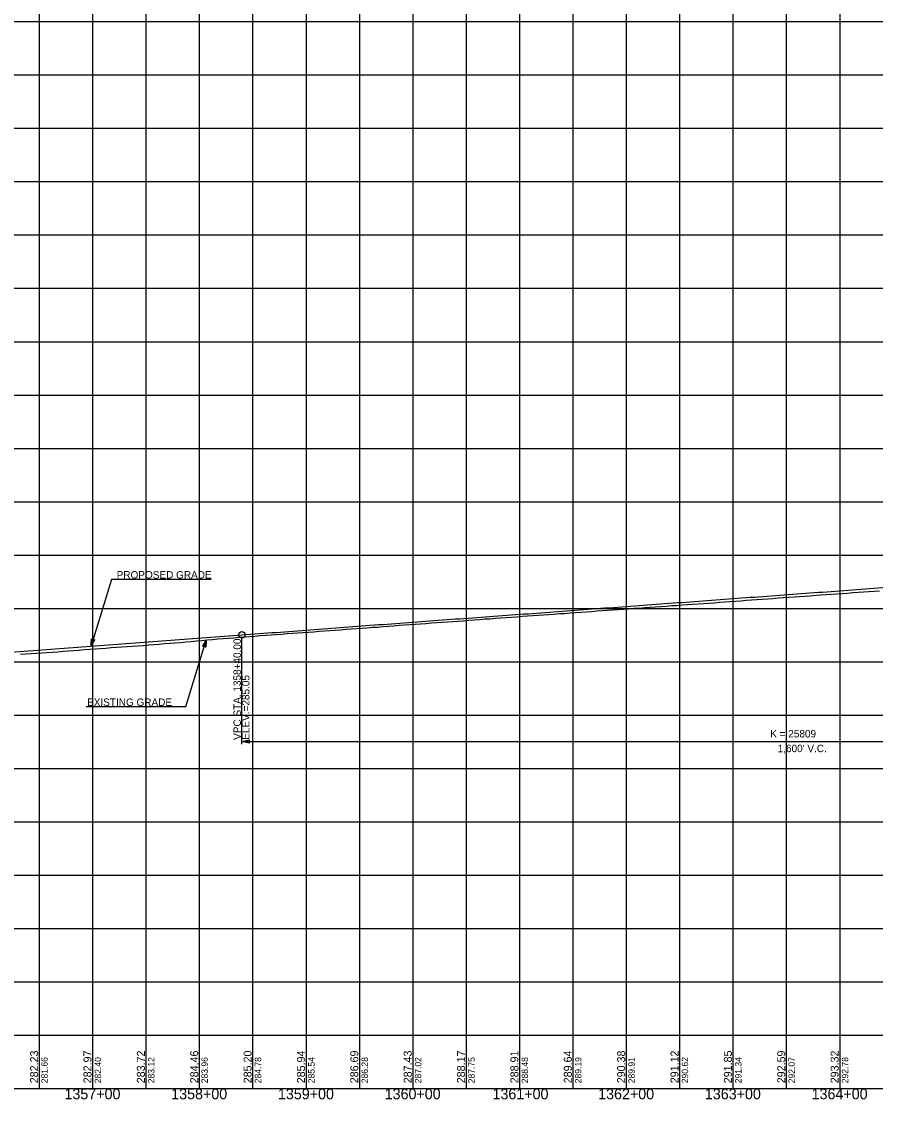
# Model space of a CAD drawing. Extents: x -90830 to 2015517, y -20856 to 836331.
# Drawn here: x 24557 to 25357, y -19397 to -18387 of the extents above; entities that cross this region are included whole.
import ezdxf

# ---------------------------------------------------------------- set-up
doc = ezdxf.new("R2010")
doc.units = 0
for name, color, linetype in [('Level 1', 7, 'Continuous'), ('RD_DDB_Profile_Elev', 7, 'Continuous'), ('RD_DDB_Profile_EX', 7, 'Continuous'), ('RD_DDB_Profile_PR', 7, 'Continuous'), ('RD_DDB_StaTX', 7, 'Continuous'), ('RD_DDB_StripGrade', 7, 'Continuous'), ('RD_DDB_VCLbl', 7, 'Continuous'), ('RD_GPK_Profile_Cell', 7, 'Continuous'), ('RD_PD_Final_TX', 7, 'Continuous'), ('RD_TX_Drainage', 7, 'Continuous')]:
    doc.layers.add(name, color=color, linetype=linetype)

msp = doc.modelspace()

# ---------------------------------------------------------------- linework, layer by layer
at = {"layer": 'Level 1'}
for p, q in [((24573.5, -17886.5), (24573.5, -18386.5)), ((24623.5, -17886.5), (24623.5, -18386.5)), ((24673.5, -17886.5), (24673.5, -18386.5)), ((24723.5, -17886.5), (24723.5, -18386.5)), ((24773.5, -17886.5), (24773.5, -18386.5)), ((24823.5, -17886.5), (24823.5, -18386.5)), ((24873.5, -17886.5), (24873.5, -18386.5)), ((24923.5, -17886.5), (24923.5, -18386.5)), ((24973.5, -17886.5), (24973.5, -18386.5)), ((25023.5, -17886.5), (25023.5, -18386.5)), ((25073.5, -17886.5), (25073.5, -18386.5)), ((25123.5, -17886.5), (25123.5, -18386.5)), ((25173.5, -17886.5), (25173.5, -18386.5)), ((25223.5, -17886.5), (25223.5, -18386.5)), ((25273.5, -17886.5), (25273.5, -18386.5)), ((25323.5, -17886.5), (25323.5, -18386.5)), ((23973.5, -18386.5), (25573.5, -18386.5)), ((23973.5, -18386.5), (25573.5, -18386.5)), ((24573.5, -18386.5), (24573.5, -18886.5)), ((24623.5, -18386.5), (24623.5, -18886.5)), ((24673.5, -18386.5), (24673.5, -18886.5)), ((24723.5, -18386.5), (24723.5, -18886.5)), ((24773.5, -18386.5), (24773.5, -18886.5)), ((24823.5, -18386.5), (24823.5, -18886.5)), ((24873.5, -18386.5), (24873.5, -18886.5)), ((24923.5, -18386.5), (24923.5, -18886.5)), ((24973.5, -18386.5), (24973.5, -18886.5)), ((25023.5, -18386.5), (25023.5, -18886.5)), ((25073.5, -18386.5), (25073.5, -18886.5)), ((25123.5, -18386.5), (25123.5, -18886.5)), ((25173.5, -18386.5), (25173.5, -18886.5)), ((25223.5, -18386.5), (25223.5, -18886.5)), ((25273.5, -18386.5), (25273.5, -18886.5)), ((25323.5, -18386.5), (25323.5, -18886.5)), ((23973.5, -18436.5), (25573.5, -18436.5)), ((23973.5, -18486.5), (25573.5, -18486.5)), ((23973.5, -18536.5), (25573.5, -18536.5)), ((23973.5, -18586.5), (25573.5, -18586.5)), ((23973.5, -18636.5), (25573.5, -18636.5)), ((23973.5, -18686.5), (25573.5, -18686.5)), ((23973.5, -18736.5), (25573.5, -18736.5)), ((23973.5, -18786.5), (25573.5, -18786.5)), ((23973.5, -18836.5), (25573.5, -18836.5)), ((23973.5, -18886.5), (25573.5, -18886.5)), ((23973.5, -18886.5), (25573.5, -18886.5)), ((24573.5, -18886.5), (24573.5, -19386.5)), ((24623.5, -18886.5), (24623.5, -19386.5)), ((24673.5, -18886.5), (24673.5, -19386.5)), ((24723.5, -18886.5), (24723.5, -19386.5)), ((24773.5, -18886.5), (24773.5, -19386.5)), ((24823.5, -18886.5), (24823.5, -19386.5)), ((24873.5, -18886.5), (24873.5, -19386.5)), ((24923.5, -18886.5), (24923.5, -19386.5)), ((24973.5, -18886.5), (24973.5, -19386.5)), ((25023.5, -18886.5), (25023.5, -19386.5)), ((25073.5, -18886.5), (25073.5, -19386.5)), ((25123.5, -18886.5), (25123.5, -19386.5)), ((25173.5, -18886.5), (25173.5, -19386.5)), ((25223.5, -18886.5), (25223.5, -19386.5)), ((25273.5, -18886.5), (25273.5, -19386.5)), ((25323.5, -18886.5), (25323.5, -19386.5)), ((23973.5, -18936.5), (25573.5, -18936.5)), ((23973.5, -18986.5), (25573.5, -18986.5)), ((23973.5, -19036.5), (25573.5, -19036.5)), ((23973.5, -19086.5), (25573.5, -19086.5)), ((23973.5, -19136.5), (25573.5, -19136.5)), ((23973.5, -19186.5), (25573.5, -19186.5)), ((23973.5, -19236.5), (25573.5, -19236.5)), ((23973.5, -19286.5), (25573.5, -19286.5)), ((23973.5, -19336.5), (25573.5, -19336.5)), ((23973.5, -19386.5), (25573.5, -19386.5))]:
    msp.add_line(p, q, dxfattribs=at)
at = {"layer": 'RD_DDB_Profile_EX'}
for points in [[(25045.9, -18942.5), (25050.9, -18942.1), (25055.9, -18941.8), (25060.9, -18941.4), (25065.9, -18941.1), (25070.9, -18940.7), (25075.9, -18940.4), (25080.9, -18940), (25085.9, -18939.6), (25090.9, -18939.3), (25095.9, -18938.9), (25100.9, -18938.5), (25105.9, -18938.2), (25110.9, -18937.8), (25115.9, -18937.5), (25120.9, -18937.1), (25125.9, -18936.8), (25130.9, -18936.4), (25135.9, -18936.1), (25140.9, -18935.7), (25145.9, -18935.4), (25150.9, -18935), (25155.9, -18934.7), (25160.9, -18934.3), (25165.9, -18933.9), (25170.9, -18933.6), (25175.9, -18933.2), (25180.9, -18932.9), (25185.9, -18932.5), (25190.9, -18932.2), (25195.9, -18931.8), (25200.9, -18931.5), (25205.9, -18931.1), (25210.9, -18930.7), (25215.9, -18930.4), (25220.9, -18930), (25225.9, -18929.6), (25230.9, -18929.3), (25235.9, -18928.9), (25240.9, -18928.5), (25245.9, -18928.2), (25250.9, -18927.8), (25255.9, -18927.4), (25260.9, -18927.1), (25265.9, -18926.7), (25270.9, -18926.4), (25275.9, -18926), (25280.9, -18925.6), (25285.9, -18925.3), (25290.9, -18924.9), (25295.9, -18924.6), (25300.9, -18924.2), (25305.9, -18923.9), (25310.9, -18923.5), (25315.9, -18923.2), (25320.9, -18922.8), (25325.9, -18922.4), (25330.9, -18922.1), (25335.9, -18921.7), (25340.9, -18921.4), (25345.9, -18921), (25350.9, -18920.7), (25355.9, -18920.3), (25360.9, -18919.9)], [(24555.9, -18979.5), (24560.9, -18979.1), (24565.9, -18978.7), (24570.9, -18978.4), (24575.9, -18978.1), (24580.9, -18977.7), (24585.9, -18977.4), (24590.9, -18977.1), (24595.9, -18976.7), (24600.9, -18976.3), (24605.9, -18975.9), (24610.9, -18975.5), (24615.9, -18975.1), (24620.9, -18974.7), (24625.9, -18974.3), (24630.9, -18973.9), (24635.9, -18973.6), (24640.9, -18973.2), (24645.9, -18972.9), (24650.9, -18972.5), (24655.9, -18972.2), (24660.9, -18971.8), (24665.9, -18971.5), (24670.9, -18971.1), (24675.9, -18970.7), (24680.9, -18970.3), (24685.9, -18969.9), (24690.9, -18969.5), (24695.9, -18969.1), (24700.9, -18968.7), (24705.9, -18968.3), (24710.9, -18967.9), (24715.9, -18967.4), (24720.9, -18966.9), (24725.9, -18966.4), (24730.9, -18966), (24735.9, -18965.5), (24740.9, -18965.1), (24745.9, -18964.7), (24750.9, -18964.3), (24755.9, -18963.9), (24760.9, -18963.5), (24765.9, -18963.2), (24770.9, -18962.8), (24775.9, -18962.4), (24780.9, -18962), (24785.9, -18961.6), (24790.9, -18961.2), (24795.9, -18960.8), (24800.9, -18960.5), (24805.9, -18960.1), (24810.9, -18959.7), (24815.9, -18959.3), (24820.9, -18959), (24825.9, -18958.6), (24830.9, -18958.3), (24835.9, -18957.9), (24840.9, -18957.5), (24845.9, -18957.1), (24850.9, -18956.8), (24855.9, -18956.4), (24860.9, -18956), (24865.9, -18955.7), (24870.9, -18955.3), (24875.9, -18954.9), (24880.9, -18954.6), (24885.9, -18954.2), (24890.9, -18953.9), (24895.9, -18953.5), (24900.9, -18953.1), (24905.9, -18952.7), (24910.9, -18952.3), (24915.9, -18952), (24920.9, -18951.6), (24925.9, -18951.2), (24930.9, -18950.9), (24935.9, -18950.5), (24940.9, -18950.1), (24945.9, -18949.8), (24950.9, -18949.4), (24955.9, -18949), (24960.9, -18948.7), (24965.9, -18948.3), (24970.9, -18948), (24975.9, -18947.6), (24980.9, -18947.2), (24985.9, -18946.8), (24990.9, -18946.4), (24995.9, -18946.1), (25000.9, -18945.7), (25005.9, -18945.3), (25010.9, -18945), (25015.9, -18944.6), (25020.9, -18944.3), (25025.9, -18943.9), (25030.9, -18943.5), (25035.9, -18943.2), (25040.9, -18942.8), (25045.9, -18942.5)]]:
    msp.add_lwpolyline(points, dxfattribs=at)
at = {"layer": 'RD_DDB_Profile_PR'}
msp.add_line((24486, -18981.9), (24763.5, -18961.2), dxfattribs=at)
msp.add_spline([(24763.5, -18961.2), (24795.5, -18958.9), (24827.5, -18956.5), (24859.5, -18954.1), (24891.5, -18951.7), (24923.5, -18949.4), (24955.5, -18947), (24987.5, -18944.6), (25019.5, -18942.3), (25051.5, -18939.9), (25083.5, -18937.5), (25115.5, -18935.2), (25147.5, -18932.8), (25179.5, -18930.5), (25211.5, -18928.1), (25243.5, -18925.8), (25275.5, -18923.4), (25307.5, -18921.1), (25339.5, -18918.7), (25371.5, -18916.4), (25403.5, -18914), (25435.5, -18911.7), (25467.5, -18909.4), (25499.5, -18907), (25531.5, -18904.7), (25563.5, -18902.4), (25595.5, -18900), (25627.5, -18897.7), (25659.5, -18895.4), (25691.5, -18893.1), (25723.5, -18890.8), (25755.5, -18888.4), (25787.5, -18886.1), (25819.5, -18883.8), (25851.5, -18881.5), (25883.5, -18879.2), (25915.5, -18876.9), (25947.5, -18874.6), (25979.5, -18872.3), (26011.5, -18870), (26043.5, -18867.7), (26075.5, -18865.4), (26107.5, -18863.1), (26139.5, -18860.8), (26171.5, -18858.5), (26203.5, -18856.2), (26235.5, -18853.9), (26267.5, -18851.6), (26299.5, -18849.3), (26331.5, -18847), (26363.5, -18844.8)], degree=3, dxfattribs=at)
at = {"layer": 'RD_DDB_VCLbl'}
for p, q in [((24763.5, -19063.7), (24763.5, -18964.2)), ((24763.5, -19061.2), (25423.5, -19061.2))]:
    msp.add_line(p, q, dxfattribs=at)
msp.add_circle((24763.5, -18961.2), 3, dxfattribs=at)
at = {"layer": 'RD_GPK_Profile_Cell'}
msp.add_line((4823.5, -19386.5), (75223.5, -19386.5), dxfattribs=at)
at = {"layer": 'RD_PD_Final_TX'}
for p, q in [((24622.1, -18971.7), (24622.4, -18965.1)), ((24624, -18965.5), (24622.1, -18971.7)), ((24622.1, -18971.7), (24625.5, -18966)), ((24622.4, -18965.1), (24625.5, -18966)), ((24730, -18966.1), (24726.6, -18971.8)), ((24728.1, -18972.3), (24730, -18966.1)), ((24730, -18966.1), (24729.7, -18972.8)), ((24729.7, -18972.8), (24726.6, -18971.8))]:
    msp.add_line(p, q, dxfattribs=at)
for points in [[(24734.5, -18909.4), (24641.1, -18909.4), (24622.1, -18971.7)], [(24617.6, -19028.5), (24711, -19028.5), (24730, -18966.1)], [(24623.9, -18965.6), (24622.2, -18971.4), (24623.9, -18965.5), (24622.2, -18971.1), (24623.8, -18965.5), (24622.2, -18970.9), (24623.7, -18965.5), (24622.2, -18970.6), (24623.7, -18965.5), (24622.2, -18970.3), (24623.6, -18965.5), (24622.2, -18969.9), (24623.5, -18965.5), (24622.3, -18969.6), (24623.4, -18965.4), (24622.3, -18969.3), (24623.4, -18965.5), (24622.3, -18969), (24623.3, -18965.4), (24622.3, -18968.7), (24623.2, -18965.4), (24622.3, -18968.4), (24623.2, -18965.3), (24622.4, -18967.9), (24623.1, -18965.3), (24622.3, -18967.6), (24623, -18965.3), (24622.4, -18967.2), (24622.9, -18965.3), (24622.4, -18966.8), (24622.8, -18965.2), (24622.4, -18966.5), (24622.8, -18965.2), (24622.4, -18966.2), (24622.7, -18965.2), (24622.5, -18965.9), (24622.6, -18965.2), (24622.5, -18965.5), (24622.5, -18965.2)], [(24622.3, -18971.3), (24624, -18965.6), (24622.4, -18971.1), (24624.1, -18965.6), (24622.5, -18971), (24624.1, -18965.6), (24622.6, -18970.8), (24624.2, -18965.7), (24622.7, -18970.6), (24624.3, -18965.7), (24622.8, -18970.4), (24624.3, -18965.7), (24623, -18970.2), (24624.4, -18965.7), (24623.1, -18969.9), (24624.5, -18965.7), (24623.2, -18969.7), (24624.5, -18965.7), (24623.4, -18969.4), (24624.6, -18965.8), (24623.5, -18969.2), (24624.6, -18965.8), (24623.7, -18968.9), (24624.7, -18965.8), (24623.9, -18968.6), (24624.8, -18965.8), (24624, -18968.4), (24624.8, -18965.8), (24624.2, -18968.1), (24624.9, -18965.9), (24624.4, -18967.8), (24624.9, -18965.9), (24624.5, -18967.5), (24625, -18966), (24624.7, -18967.3), (24625.1, -18966), (24624.9, -18967), (24625.2, -18965.9), (24625, -18966.8), (24625.3, -18966), (24625.1, -18966.6), (24625.4, -18966.1), (24625.4, -18966), (24625.3, -18966.1)], [(24729.8, -18966.5), (24728.1, -18972.2), (24729.7, -18966.7), (24728, -18972.2), (24729.6, -18966.9), (24728, -18972.2), (24729.5, -18967), (24727.9, -18972.2), (24729.4, -18967.2), (24727.8, -18972.2), (24729.3, -18967.4), (24727.8, -18972.1), (24729.1, -18967.6), (24727.7, -18972.1), (24729, -18967.9), (24727.6, -18972.1), (24728.9, -18968.1), (24727.6, -18972.1), (24728.7, -18968.4), (24727.5, -18972.1), (24728.6, -18968.6), (24727.5, -18972.1), (24728.4, -18968.9), (24727.4, -18972), (24728.2, -18969.2), (24727.3, -18972), (24728.1, -18969.5), (24727.3, -18972), (24727.9, -18969.8), (24727.2, -18972), (24727.7, -18970.1), (24727.2, -18971.9), (24727.6, -18970.3), (24727.1, -18971.9), (24727.4, -18970.5), (24727, -18971.9), (24727.2, -18970.9), (24726.9, -18971.9), (24727.1, -18971.1), (24726.8, -18971.8), (24727, -18971.2), (24726.8, -18971.8), (24726.7, -18971.8), (24726.8, -18971.8)], [(24728.2, -18972.2), (24730, -18966.5), (24728.2, -18972.3), (24729.9, -18966.7), (24728.3, -18972.3), (24729.9, -18966.9), (24728.4, -18972.3), (24729.9, -18967.2), (24728.4, -18972.3), (24729.9, -18967.5), (24728.5, -18972.4), (24729.9, -18967.9), (24728.6, -18972.4), (24729.8, -18968.2), (24728.7, -18972.4), (24729.8, -18968.5), (24728.7, -18972.4), (24729.8, -18968.8), (24728.8, -18972.4), (24729.8, -18969.1), (24728.9, -18972.4), (24729.8, -18969.4), (24729, -18972.5), (24729.7, -18969.9), (24729, -18972.5), (24729.8, -18970.2), (24729.1, -18972.5), (24729.7, -18970.6), (24729.2, -18972.5), (24729.7, -18971), (24729.3, -18972.6), (24729.7, -18971.3), (24729.3, -18972.6), (24729.7, -18971.6), (24729.4, -18972.7), (24729.6, -18972), (24729.5, -18972.6), (24729.6, -18972.4), (24729.6, -18972.6)]]:
    msp.add_lwpolyline(points, dxfattribs=at)
at = {"layer": 'RD_TX_Drainage'}
msp.add_lwpolyline([(24770.1, -19062.9), (24763.5, -19061.2), (24770.1, -19059.6)], close=True, dxfattribs=at)

# ---------------------------------------------------------------- texts
at = {"layer": 'RD_DDB_Profile_Elev'}
for s, p in [('282.23', (24572.5, -19381.5)), ('282.97', (24622.5, -19381.5)), ('283.72', (24672.5, -19381.5)), ('284.46', (24722.5, -19381.5)), ('285.20', (24772.5, -19381.5)), ('285.94', (24822.5, -19381.5)), ('286.69', (24872.5, -19381.5)), ('287.43', (24922.5, -19381.5)), ('288.17', (24972.5, -19381.5)), ('288.91', (25022.5, -19381.5)), ('289.64', (25072.5, -19381.5)), ('290.38', (25122.5, -19381.5)), ('291.12', (25172.5, -19381.5)), ('291.85', (25222.5, -19381.5)), ('292.59', (25272.5, -19381.5)), ('293.32', (25322.5, -19381.5))]:
    msp.add_text(s, height=7.5, rotation=90, dxfattribs=at).set_placement(p)
at = {"layer": 'RD_DDB_StaTX'}
for s, p in [('1357+00', (24597.2, -19396.5)), ('1358+00', (24697.2, -19396.5)), ('1359+00', (24797.2, -19396.5)), ('1360+00', (24897.2, -19396.5)), ('1361+00', (24998.2, -19396.5)), ('1362+00', (25097.2, -19396.5)), ('1363+00', (25197.2, -19396.5)), ('1364+00', (25297.2, -19396.5))]:
    msp.add_text(s, height=10, dxfattribs=at).set_placement(p)
at = {"layer": 'RD_DDB_StripGrade'}
for s, height, p in [('VPC STA. 1358+40.00 ', 7, (24762.5, -19059.7)), ('ELEV.=285.05', 7, (24770.5, -19059.6)), ('281.66', 6, (24581.5, -19381.5)), ('282.40', 6, (24631.5, -19381.5)), ('283.12', 6, (24681.5, -19381.5)), ('283.96', 6, (24731.5, -19381.5)), ('284.78', 6, (24781.5, -19381.5)), ('285.54', 6, (24831.5, -19381.5)), ('286.28', 6, (24881.5, -19381.5)), ('287.02', 6, (24931.5, -19381.5)), ('287.75', 6, (24981.5, -19381.5)), ('288.48', 6, (25031.5, -19381.5)), ('289.19', 6, (25081.5, -19381.5)), ('289.91', 6, (25131.5, -19381.5)), ('290.62', 6, (25181.5, -19381.5)), ('291.34', 6, (25231.5, -19381.5)), ('292.07', 6, (25281.5, -19381.5)), ('292.78', 6, (25331.5, -19381.5))]:
    msp.add_text(s, height=height, rotation=90, dxfattribs=at).set_placement(p)
at = {"layer": 'RD_DDB_VCLbl'}
for s, p in [('K = 25809', (25258.4, -19057.4)), ("1,600' V.C.", (25265.4, -19071.2))]:
    msp.add_text(s, height=7, dxfattribs=at).set_placement(p)
at = {"layer": 'RD_PD_Final_TX'}
for s, p in [('PROPOSED GRADE', (24646.1, -18908.5)), ('EXISTING GRADE', (24618.4, -19027.9))]:
    msp.add_text(s, height=7, dxfattribs=at).set_placement(p)

doc.saveas('drawing.dxf')
